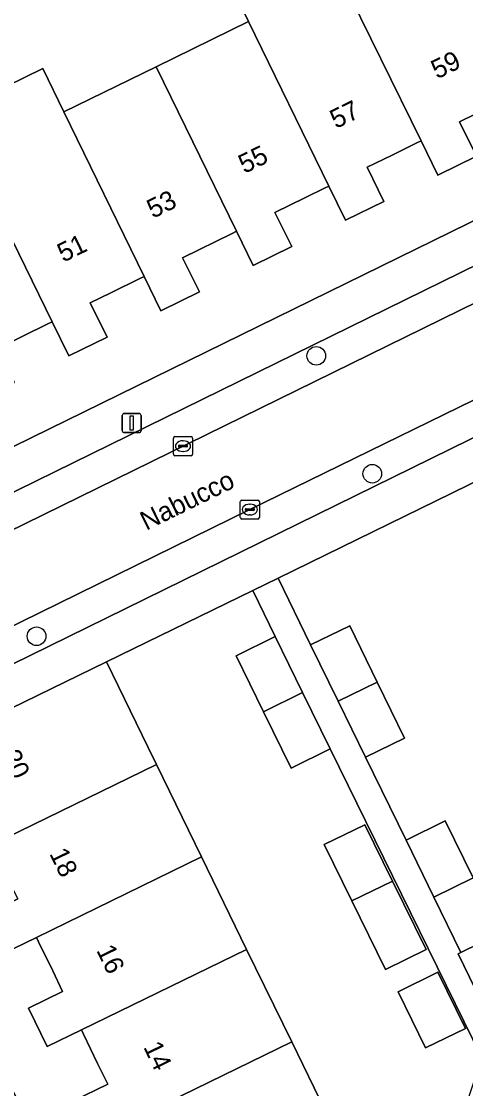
# Model space of a CAD drawing. Extents: x 160455 to 162082, y 388339 to 389736.
# Drawn here: x 161009.6 to 161032.9, y 389028.3 to 389084.3 of the extents above; entities that cross this region are included whole.
import ezdxf

# ---------------------------------------------------------------- set-up
doc = ezdxf.new("R2010")
doc.units = 0
for name, color, linetype in [('IMGEO_Boom', 7, 'Continuous'), ('IMGEO_Erf', 7, 'Continuous'), ('IMGEO_Kolk', 7, 'Continuous'), ('IMGEO_Lichtmast', 7, 'Continuous'), ('IMGEO_Muur', 7, 'Continuous'), ('IMGEO_Openbare_ruimte_label', 7, 'Continuous'), ('IMGEO_Pand', 7, 'Continuous'), ('IMGEO_Pand_nummerreeks', 7, 'Continuous'), ('IMGEO_Parkeervlak_open', 7, 'Continuous'), ('IMGEO_Rijbaan_lokaal_open', 7, 'Continuous'), ('IMGEO_Voetpad_open', 7, 'Continuous')]:
    doc.layers.add(name, color=color, linetype=linetype)

msp = doc.modelspace()

# ---------------------------------------------------------------- linework, layer by layer
at = {"layer": 'IMGEO_Boom'}
for centre in [(161025.08, 389066.74), (161028.024, 389060.553), (161010.38, 389052.022)]:
    msp.add_circle(centre, 0.489, dxfattribs=at)
at = {"layer": 'IMGEO_Erf'}
for points in [[(160970.636, 389062.482), (160975.998, 389065.104), (160980.876, 389067.489), (160985.727, 389069.861), (160984.453, 389072.478), (160989.571, 389074.969), (160990.838, 389072.36), (160992.044, 389069.878), (160992.275, 389069.991), (160995.08, 389071.362), (160997.178, 389072.388), (161000, 389073.768), (161002.056, 389074.773), (161000.541, 389077.843), (161005.446, 389080.264), (161005.847, 389079.445), (161010.701, 389081.817), (161011.812, 389079.544), (161016.663, 389081.916), (161021.514, 389084.288), (161020.408, 389086.548)], [(161035.971, 389080.672), (161032.611, 389079.02), (161033.495, 389077.223), (161031.473, 389076.233), (161030.591, 389078.029), (161030.369, 389077.92), (161029.062, 389077.28), (161027.754, 389076.64), (161028.634, 389074.843), (161026.62, 389073.858), (161025.74, 389075.655), (161025.516, 389075.545), (161024.512, 389075.053), (161022.91, 389074.269), (161023.79, 389072.472), (161021.768, 389071.482), (161020.889, 389073.279), (161020.664, 389073.169), (161018.951, 389072.33), (161018.058, 389071.893), (161018.938, 389070.096), (161016.915, 389069.106), (161016.036, 389070.904), (161015.811, 389070.794), (161014.275, 389070.042), (161013.205, 389069.518), (161014.085, 389067.721), (161012.072, 389066.735), (161011.192, 389068.532), (161010.968, 389068.422), (161009.652, 389067.777), (161008.335, 389067.133)], [(160985.092, 389058.837), (160984.867, 389058.727), (160983.221, 389057.924), (160982.254, 389057.452), (160983.129, 389055.656), (160981.118, 389054.675), (160980.238, 389056.469), (160980.017, 389056.361), (160978.571, 389055.656), (160977.125, 389054.951), (160978.001, 389053.155), (160975.756, 389052.06), (160976.208, 389051.135), (160996.141, 389060.868), (160996.904, 389059.309), (160998.194, 389056.612), (161000, 389057.496), (161039.484, 389076.833)], [(161033.878, 389060.347), (161023.069, 389055.065), (161024.781, 389051.565), (161026.838, 389052.571), (161028.286, 389049.612), (161029.72, 389046.679), (161027.663, 389045.673), (161029.802, 389041.32), (161031.859, 389042.326), (161033.322, 389039.336)], [(161033.775, 389029.891), (161025.811, 389046.11), (161023.755, 389045.102), (161022.304, 389048.061), (161020.866, 389050.996), (161022.922, 389052.004), (161021.74, 389054.415), (161014.047, 389050.682), (161016.241, 389046.189), (161016.676, 389045.298), (161019.045, 389040.445), (161021.419, 389035.583), (161023.788, 389030.73), (161026.425, 389025.328)], [(161012.324, 389027.629), (161014.123, 389028.505), (161013.59, 389029.6), (161012.845, 389031.131), (161012.736, 389031.356), (161010.937, 389030.48), (161009.952, 389032.505), (161011.751, 389033.38), (161011.227, 389034.458), (161010.482, 389035.989), (161010.372, 389036.215), (161008.574, 389035.338), (161007.589, 389037.362), (161009.388, 389038.238), (161008.755, 389039.538), (161008.123, 389040.837), (161008.012, 389041.065), (161006.215, 389040.187), (161005.234, 389042.202), (161007.043, 389043.087), (161005.388, 389046.469), (161001.168, 389044.347), (161012.127, 389022.09)]]:
    msp.add_lwpolyline(points, dxfattribs=at)
for points in [[(161028.715, 389034.532), (161026.952, 389038.129), (161025.501, 389041.086), (161027.634, 389042.132), (161029.084, 389039.174), (161030.848, 389035.578)], [(161030.829, 389030.416), (161029.386, 389033.357), (161031.474, 389034.381), (161032.916, 389031.439)]]:
    msp.add_lwpolyline(points, close=True, dxfattribs=at)
at = {"layer": 'IMGEO_Kolk'}
for p, q in [((161017.575, 389061.575), (161017.575, 389062.427)), ((161017.65, 389062.501), (161018.502, 389062.501)), ((161017.834, 389061.995), (161017.834, 389062.007)), ((161017.877, 389062.044), (161018.275, 389062.044)), ((161018.063, 389062.281), (161018.088, 389062.281)), ((161018.318, 389062.007), (161018.318, 389061.995)), ((161018.576, 389062.427), (161018.576, 389061.575)), ((161018.502, 389061.501), (161017.65, 389061.501)), ((161018.272, 389061.958), (161017.874, 389061.958)), ((161018.086, 389061.721), (161018.061, 389061.721)), ((161021.089, 389058.247), (161021.089, 389059.099)), ((161021.164, 389059.173), (161022.016, 389059.173)), ((161021.348, 389058.667), (161021.348, 389058.679)), ((161021.391, 389058.716), (161021.789, 389058.716)), ((161021.577, 389058.953), (161021.602, 389058.953)), ((161021.832, 389058.679), (161021.832, 389058.667)), ((161022.09, 389059.099), (161022.09, 389058.247)), ((161022.016, 389058.173), (161021.164, 389058.173)), ((161021.786, 389058.63), (161021.388, 389058.63)), ((161021.6, 389058.393), (161021.575, 389058.393))]:
    msp.add_line(p, q, dxfattribs=at)
for points in [[(161017.575, 389061.575), (161017.575, 389062.427)], [(161017.65, 389062.501), (161018.502, 389062.501)], [(161018.576, 389062.427), (161018.576, 389061.575)], [(161018.502, 389061.501), (161017.65, 389061.501)], [(161021.089, 389058.247), (161021.089, 389059.099)], [(161021.164, 389059.173), (161022.016, 389059.173)], [(161022.09, 389059.099), (161022.09, 389058.247)], [(161022.016, 389058.173), (161021.164, 389058.173)]]:
    msp.add_lwpolyline(points, dxfattribs=at)
for centre, radius, start, end in [((161017.652, 389062.425), 0.0765, 91.552, 178.448), ((161017.652, 389062.425), 0.0765, 91.552, 178.448), ((161017.874, 389062.004), 0.0403, 85.8775, 175.7526), ((161018.279, 389062.006), 0.0386, 1.7309, 96.639), ((161018.5, 389062.425), 0.0765, 1.552, 88.448), ((161018.5, 389062.425), 0.0765, 1.552, 88.448), ((161017.652, 389061.577), 0.0765, 181.552, 268.448), ((161017.652, 389061.577), 0.0765, 181.552, 268.448), ((161017.871, 389061.994), 0.0366, 178.938, 274.7102), ((161018.275, 389062.001), 0.043, 264.8664, 352.4533), ((161018.5, 389061.577), 0.0765, 271.552, 358.448), ((161018.5, 389061.577), 0.0765, 271.552, 358.448), ((161021.166, 389059.097), 0.0765, 91.552, 178.448), ((161021.166, 389059.097), 0.0765, 91.552, 178.448), ((161021.388, 389058.676), 0.0403, 85.8775, 175.7526), ((161021.385, 389058.666), 0.0366, 178.938, 274.7102), ((161021.789, 389058.673), 0.043, 264.8664, 352.4533), ((161021.793, 389058.678), 0.0386, 1.7309, 96.639), ((161022.014, 389059.097), 0.0765, 1.552, 88.448), ((161022.014, 389059.097), 0.0765, 1.552, 88.448), ((161021.166, 389058.249), 0.0765, 181.552, 268.448), ((161021.166, 389058.249), 0.0765, 181.552, 268.448), ((161022.014, 389058.249), 0.0765, 271.552, 358.448), ((161022.014, 389058.249), 0.0765, 271.552, 358.448)]:
    msp.add_arc(centre, radius, start, end, dxfattribs=at)
for centre, major_axis, ratio, start_param, end_param in [((161018.062, 389062.001), (-0.387, 0.002), 0.722429, 4.712389, 7.853982), ((161018.087, 389062.001), (-0.39, 0.002), 0.717154, 1.570796, 4.712389), ((161021.576, 389058.673), (-0.387, 0.002), 0.722429, 4.712389, 7.853982), ((161021.601, 389058.673), (-0.39, 0.002), 0.717154, 1.570796, 4.712389)]:
    msp.add_ellipse(centre, major_axis=major_axis, ratio=ratio, start_param=start_param, end_param=end_param, dxfattribs=at)
at = {"layer": 'IMGEO_Lichtmast'}
for p, q in [((161014.981, 389063.714), (161015.771, 389063.714)), ((161015.771, 389063.714), (161014.981, 389063.714)), ((161014.881, 389062.814), (161014.881, 389063.614)), ((161014.881, 389063.614), (161014.881, 389062.814)), ((161015.871, 389063.614), (161015.871, 389062.814)), ((161015.871, 389062.814), (161015.871, 389063.614)), ((161015.771, 389062.714), (161014.981, 389062.714)), ((161014.981, 389062.714), (161015.771, 389062.714))]:
    msp.add_line(p, q, dxfattribs=at)
msp.add_lwpolyline([(161015.301, 389063.589), (161015.451, 389063.589), (161015.451, 389062.839), (161015.301, 389062.839), (161015.301, 389063.589)], dxfattribs=at)
for centre, start, end in [((161014.981, 389063.614), 90, 180), ((161014.981, 389063.614), 90, 180), ((161015.771, 389063.614), 0, 90), ((161015.771, 389063.614), 360, 90), ((161014.981, 389062.814), 180, 270), ((161014.981, 389062.814), 180, 270), ((161015.771, 389062.814), 270, 0), ((161015.771, 389062.814), 270, 0)]:
    msp.add_arc(centre, 0.1, start, end, dxfattribs=at)
at = {"layer": 'IMGEO_Muur'}
for points in [[(161023.069, 389055.065), (161033.878, 389060.347)], [(161014.047, 389050.682), (161021.74, 389054.415)]]:
    msp.add_lwpolyline(points, dxfattribs=at)
at = {"layer": 'IMGEO_Pand'}
for points in [[(161033.6, 389093.074), (161029.575, 389091.102), (161030.713, 389088.786), (161026.356, 389086.655), (161030.591, 389078.029), (161031.473, 389076.233), (161033.495, 389077.223), (161032.611, 389079.02), (161035.971, 389080.672), (161034.562, 389083.545), (161037.265, 389084.87), (161037.406, 389084.583), (161037.693, 389084.724)], [(161026.356, 389086.655), (161025.247, 389088.914), (161020.408, 389086.548), (161021.514, 389084.288), (161025.74, 389075.655), (161026.62, 389073.858), (161028.634, 389074.843), (161027.754, 389076.64), (161029.062, 389077.28), (161030.369, 389077.92), (161030.591, 389078.029)], [(161021.514, 389084.288), (161016.663, 389081.916), (161020.889, 389073.279), (161021.768, 389071.482), (161023.79, 389072.472), (161022.91, 389074.269), (161024.512, 389075.053), (161025.516, 389075.545), (161025.74, 389075.655)], [(161011.812, 389079.544), (161010.701, 389081.817), (161005.847, 389079.445), (161006.961, 389077.172), (161011.192, 389068.532), (161012.072, 389066.735), (161014.085, 389067.721), (161013.205, 389069.518), (161014.275, 389070.042), (161015.811, 389070.794), (161016.036, 389070.904)], [(161016.663, 389081.916), (161011.812, 389079.544), (161016.036, 389070.904), (161016.915, 389069.106), (161018.938, 389070.096), (161018.058, 389071.893), (161018.951, 389072.33), (161020.664, 389073.169), (161020.889, 389073.279)], [(161005.847, 389079.445), (161005.446, 389080.264), (161000.541, 389077.843), (161002.056, 389074.773), (161006.315, 389066.145), (161007.201, 389064.351), (161009.215, 389065.336), (161008.335, 389067.133), (161009.652, 389067.777), (161010.968, 389068.422), (161011.192, 389068.532), (161006.961, 389077.172)], [(161026.838, 389052.571), (161024.781, 389051.565), (161026.224, 389048.615), (161028.286, 389049.612)], [(161022.922, 389052.004), (161020.866, 389050.996), (161022.304, 389048.061), (161024.36, 389049.071)], [(161016.676, 389045.298), (161016.241, 389046.189), (161014.047, 389050.682), (161005.388, 389046.469), (161007.043, 389043.087), (161005.234, 389042.202), (161006.215, 389040.187), (161008.012, 389041.065)], [(161026.224, 389048.615), (161027.663, 389045.673), (161029.72, 389046.679), (161028.286, 389049.612)], [(161022.304, 389048.061), (161023.755, 389045.102), (161025.811, 389046.11), (161024.36, 389049.071)], [(161016.676, 389045.298), (161008.012, 389041.065), (161008.123, 389040.837), (161008.755, 389039.538), (161009.388, 389038.238), (161007.589, 389037.362), (161008.574, 389035.338), (161010.372, 389036.215), (161019.045, 389040.445)], [(161026.952, 389038.129), (161029.084, 389039.174), (161027.634, 389042.132), (161025.501, 389041.086)], [(161033.322, 389039.336), (161031.859, 389042.326), (161029.802, 389041.32), (161031.264, 389038.332)], [(161019.045, 389040.445), (161010.372, 389036.215), (161010.482, 389035.989), (161011.227, 389034.458), (161011.751, 389033.38), (161009.952, 389032.505), (161010.937, 389030.48), (161012.736, 389031.356), (161021.419, 389035.583)], [(161029.084, 389039.174), (161026.952, 389038.129), (161028.715, 389034.532), (161030.848, 389035.578)], [(161033.322, 389039.336), (161031.264, 389038.332), (161032.684, 389035.428), (161034.599, 389036.365), (161034.741, 389036.434)], [(161034.599, 389036.365), (161032.684, 389035.428), (161032.531, 389035.35), (161034.047, 389032.258), (161034.198, 389032.332), (161036.116, 389033.272)], [(161021.419, 389035.583), (161012.736, 389031.356), (161012.845, 389031.131), (161013.59, 389029.6), (161014.123, 389028.505), (161012.324, 389027.629), (161013.3, 389025.624), (161015.099, 389026.5), (161023.788, 389030.73)], [(161030.829, 389030.416), (161032.916, 389031.439), (161031.474, 389034.381), (161029.386, 389033.357)], [(161023.788, 389030.73), (161015.099, 389026.5), (161015.209, 389026.274), (161016.105, 389024.431), (161016.613, 389023.386), (161014.814, 389022.511), (161015.799, 389020.487), (161019.06, 389019.372), (161024.745, 389017.391), (161028.858, 389015.967), (161030.61, 389020.85), (161028.186, 389021.72), (161026.425, 389025.328)]]:
    msp.add_lwpolyline(points, close=True, dxfattribs=at)
at = {"layer": 'IMGEO_Parkeervlak_open'}
for points in [[(161000.641, 389053.431), (161003.115, 389054.675), (161036.435, 389070.986), (161039.005, 389072.232)], [(161035.568, 389072.539), (161002.575, 389056.366)], [(161041.031, 389068.207), (161038.066, 389066.729), (161021.59, 389058.674), (161003.535, 389049.827), (161000, 389048.091), (160992.795, 389044.554), (160986.795, 389041.612)], [(160990.103, 389041.248), (161000, 389046.098), (161039.15, 389065.282)]]:
    msp.add_lwpolyline(points, dxfattribs=at)
at = {"layer": 'IMGEO_Rijbaan_lokaal_open'}
for points in [[(161021.59, 389058.674), (161038.066, 389066.729), (161041.031, 389068.207), (161039.132, 389072.293), (161039.005, 389072.232), (161036.435, 389070.986), (161003.115, 389054.675), (161000.641, 389053.431), (161000, 389053.118), (160999.741, 389052.992)], [(160978.364, 389042.551), (160976.391, 389041.583), (160978.406, 389037.477), (160986.795, 389041.612), (160992.795, 389044.554), (161000, 389048.091), (161003.535, 389049.827), (161021.59, 389058.674)]]:
    msp.add_lwpolyline(points, dxfattribs=at)
at = {"layer": 'IMGEO_Voetpad_open'}
for points in [[(161039.484, 389076.833), (161000, 389057.496), (160998.194, 389056.612), (160996.904, 389059.309), (160996.141, 389060.868), (160976.208, 389051.135), (160977.296, 389049.303), (160995.168, 389057.998)], [(161002.575, 389056.366), (161035.568, 389072.539)], [(161006.25, 388976.352), (161000.6, 388987.988), (160999.971, 388989.295), (160995.841, 388997.764), (160994.75, 389000), (160991.62, 389006.416), (160989.435, 389010.999), (161000, 389016.163), (161012.127, 389022.09), (161001.168, 389044.347), (161005.388, 389046.469), (161014.047, 389050.682), (161021.74, 389054.415), (161023.069, 389055.065), (161033.878, 389060.347), (161044.752, 389065.672)], [(161039.15, 389065.282), (161000, 389046.098), (160990.103, 389041.248)]]:
    msp.add_lwpolyline(points, dxfattribs=at)
msp.add_lwpolyline([(161029.802, 389041.32), (161027.663, 389045.673), (161026.224, 389048.615), (161024.781, 389051.565), (161023.069, 389055.065), (161021.74, 389054.415), (161022.922, 389052.004), (161024.36, 389049.071), (161025.811, 389046.11), (161033.775, 389029.891), (161032.735, 389026.777), (161035.931, 389025.657), (161037.166, 389026.266), (161034.198, 389032.332), (161034.047, 389032.258), (161032.531, 389035.35), (161032.684, 389035.428), (161031.264, 389038.332)], close=True, dxfattribs=at)

# ---------------------------------------------------------------- texts
at = {"layer": 'IMGEO_Openbare_ruimte_label'}
msp.add_text('Nabucco', height=1, rotation=26.1038, dxfattribs=at).set_placement((161016.141, 389057.554))
at = {"layer": 'IMGEO_Pand_nummerreeks'}
for s, rotation, p in [('59', 26.1842, (161031.428, 389081.247)), ('57', 26.0868, (161026.113, 389078.642)), ('55', 26.0868, (161021.302, 389076.287)), ('53', 26.0868, (161016.491, 389073.932)), ('51', 26.0868, (161011.783, 389071.627)), ('20', 295.9319, (161008.528, 389045.774)), ('18', 295.9319, (161011.037, 389040.615)), ('16', 295.9319, (161013.505, 389035.541)), ('14', 295.9319, (161015.974, 389030.464))]:
    msp.add_text(s, height=1, rotation=rotation, dxfattribs=at).set_placement(p)

doc.saveas('drawing.dxf')
